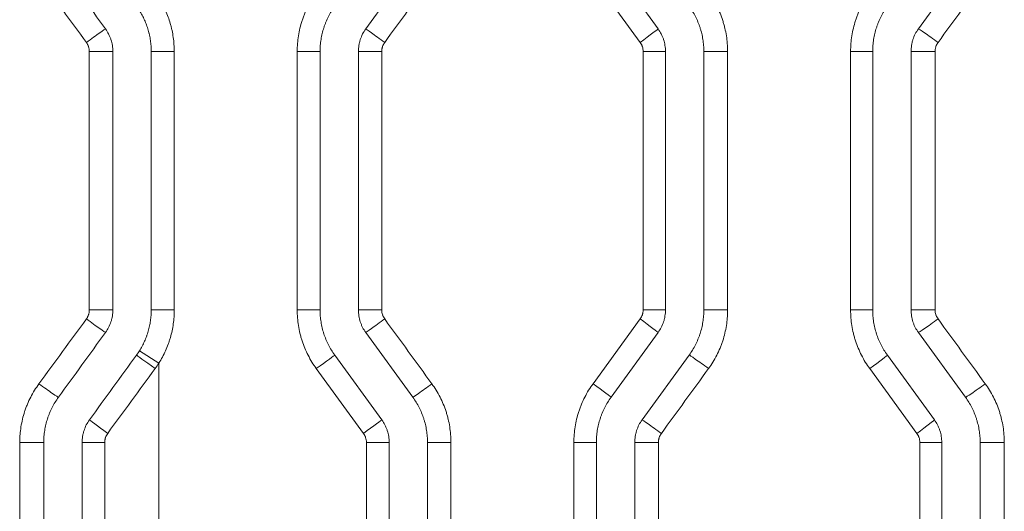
# Model space of a CAD drawing. Header units: millimetres. Extents: x 0 to 594, y 0 to 420.
# Tile 351 of 420: x 306.31 to 312.73, y 334.62 to 337.82. Entities that reach past the tile are written whole.
import ezdxf

# ---------------------------------------------------------------- set-up
doc = ezdxf.new("R2010")
doc.units = ezdxf.units.MM
doc.layers.add('1', color=7, linetype='Continuous', true_color=0xffffff)

msp = doc.modelspace()

# ---------------------------------------------------------------- linework, layer by layer
at = {"layer": '1', "color": 155, "linetype": 'Continuous', "lineweight": 13}
for p, q in [((308.8749, 338.1844), (308.5681, 337.7622)), ((310.1659, 338.1844), (310.4726, 337.7622)), ((312.4749, 338.1844), (312.1681, 337.7622)), ((310.3556, 337.674), (310.0484, 338.0962)), ((307.1704, 335.9301), (307.1704, 337.6152)), ((307.1704, 337.6152), (307.3205, 337.6152)), ((307.3205, 337.6152), (307.3205, 335.9301)), ((308.2704, 337.6152), (308.1216, 337.6152)), ((308.1216, 335.9301), (308.1216, 337.6152)), ((308.2704, 337.6152), (308.2704, 335.9301)), ((308.5204, 337.6152), (308.5204, 335.9301)), ((308.5204, 337.6152), (308.6723, 337.6152)), ((308.6723, 337.6152), (308.6723, 335.9301)), ((310.5204, 337.6152), (310.3747, 337.6152)), ((310.3747, 335.9301), (310.3747, 337.6152)), ((310.5204, 337.6152), (310.5204, 335.9301)), ((310.7704, 337.6152), (310.7704, 335.9301)), ((310.7704, 337.6152), (310.9254, 337.6152)), ((310.9254, 337.6152), (310.9254, 335.9301)), ((311.8704, 337.6152), (311.7265, 337.6152)), ((311.7265, 335.9301), (311.7265, 337.6152)), ((311.8704, 337.6152), (311.8704, 335.9301)), ((312.1204, 337.6152), (312.1204, 335.9301)), ((312.1204, 337.6152), (312.2771, 337.6152)), ((312.2771, 337.6152), (312.2771, 335.9301)), ((307.1704, 335.9301), (307.3205, 335.9301)), ((308.2704, 335.9301), (308.1216, 335.9301)), ((308.5204, 335.9301), (308.6723, 335.9301)), ((310.5204, 335.9301), (310.3747, 335.9301)), ((310.7704, 335.9301), (310.9254, 335.9301)), ((311.8704, 335.9301), (311.7265, 335.9301)), ((312.1204, 335.9301), (312.2771, 335.9301)), ((310.0484, 335.4491), (310.3556, 335.8714)), ((308.5681, 335.7832), (308.8749, 335.361)), ((310.4726, 335.7832), (310.1659, 335.361)), ((312.1681, 335.7832), (312.4749, 335.361)), ((307.0934, 335.6637), (307.2204, 335.5837)), ((308.3659, 335.6362), (308.6726, 335.214)), ((310.6749, 335.6362), (310.3681, 335.214)), ((311.9659, 335.6362), (312.2726, 335.214)), ((308.5531, 335.1259), (308.2459, 335.5481)), ((312.158, 335.1259), (311.8508, 335.5481)), ((308.7204, 335.0671), (308.5722, 335.0671)), ((308.5722, 333.3795), (308.5722, 335.0671)), ((308.7204, 335.0671), (308.7204, 333.3795)), ((308.9704, 335.0671), (308.9704, 333.3795)), ((308.9704, 335.0671), (309.123, 335.0671)), ((309.123, 335.0671), (309.123, 333.3795)), ((310.0704, 335.0671), (309.9241, 335.0671)), ((309.9241, 333.3795), (309.9241, 335.0671)), ((310.0704, 335.0671), (310.0704, 333.3795)), ((310.3204, 335.0671), (310.3204, 333.3795)), ((310.3204, 335.0671), (310.4748, 335.0671)), ((310.4748, 335.0671), (310.4748, 333.3795)), ((312.3204, 335.0671), (312.1772, 335.0671)), ((312.1772, 333.3795), (312.1772, 335.0671)), ((312.3204, 335.0671), (312.3204, 333.3795)), ((312.5704, 335.0671), (312.5704, 333.3795)), ((312.5704, 335.0671), (312.7277, 335.0671)), ((312.7277, 335.0671), (312.7277, 333.3795))]:
    msp.add_line(p, q, dxfattribs=at)
for centre, major_axis, ratio, start_param, end_param in [((306.7513, 337.674), (0.1214, 0.0882), 0.012385, 0.015001, 1.588018), ((308.6895, 337.674), (-0.1214, 0.0882), 0.007895, 4.701522, 6.272767), ((310.3513, 337.674), (0.1214, 0.0882), 0.01683, 4.735549, 6.283185), ((312.2893, 337.6739), (-0.1214, 0.0882), 0.027259, 4.674886, 6.246131), ((306.7704, 337.6152), (0.15, 0), 0.000104, 4.692012, 6.266169), ((306.7704, 335.9301), (0.15, 0), 0.000318, 4.690743, 6.26501), ((306.7513, 335.8714), (0.1214, -0.0882), 0.013564, 4.694316, 6.267296), ((308.6895, 335.8714), (-0.1214, -0.0882), 0.007895, 0.010418, 1.581663), ((310.3513, 335.8714), (0.1214, -0.0882), 0.01683, 0, 1.547636), ((312.2893, 335.8714), (-0.1214, -0.0882), 0.027259, 0.037054, 1.608299), ((307.1962, 335.5481), (-0.1214, 0.0882), 0.000746, 0, 1.569772), ((308.2445, 335.5481), (0.1214, 0.0882), 0.005504, 4.719964, 6.283185), ((310.7961, 335.548), (-0.1214, 0.0882), 0.019223, 4.685937, 6.257181), ((311.8445, 335.5481), (0.1214, 0.0882), 0.024865, 4.746599, 6.283185), ((306.4446, 335.4492), (0.1214, -0.0882), 0.022553, 4.682967, 6.255822), ((308.9962, 335.4491), (-0.1214, -0.0882), 0.009544, 0.012687, 1.583932), ((310.0445, 335.4491), (0.1214, -0.0882), 0.01518, 0, 1.549905), ((312.596, 335.4492), (-0.1214, -0.0882), 0.028911, 0.039325, 1.61057), ((306.8895, 335.1259), (-0.1214, 0.0882), 0.010259, 0, 1.557124), ((308.5513, 335.1259), (0.1214, 0.0882), 0.007153, 4.722233, 6.283185), ((310.4894, 335.1258), (-0.1214, 0.0882), 0.017573, 4.688206, 6.259451), ((312.1513, 335.1259), (0.1214, 0.0882), 0.026516, 4.74887, 6.283185), ((306.3205, 335.0671), (0.15, 0), 0.00139, 4.669101, 6.243186), ((306.8704, 335.0671), (-0.15, 0), 0.000298, 0, 1.552688)]:
    msp.add_ellipse(centre, major_axis=major_axis, ratio=ratio, start_param=start_param, end_param=end_param, dxfattribs=at)
for points in [[(306.8726, 337.7622), (306.7704, 337.9029), (306.6681, 338.0437), (306.5659, 338.1844)], [(306.7481, 337.674), (306.6452, 337.8147), (306.5423, 337.9555), (306.4393, 338.0962)], [(308.9986, 338.0962), (308.8963, 337.9555), (308.7939, 337.8147), (308.6915, 337.674)], [(312.6034, 338.0962), (312.501, 337.9554), (312.3986, 337.8147), (312.2962, 337.6739)], [(306.7671, 335.9301), (306.7672, 336.4918), (306.7673, 337.0535), (306.7673, 337.6152)], [(306.9204, 335.9301), (306.9204, 336.4918), (306.9204, 337.0535), (306.9204, 337.6152)], [(306.439, 335.449), (306.542, 335.5898), (306.6449, 335.7305), (306.7479, 335.8713)], [(308.6915, 335.8714), (308.7939, 335.7306), (308.8963, 335.5899), (308.9986, 335.4491)], [(312.2962, 335.8714), (312.3986, 335.7307), (312.501, 335.5899), (312.6034, 335.4492)], [(306.5659, 335.361), (306.6681, 335.5017), (306.7704, 335.6424), (306.8726, 335.7832)], [(307.0749, 335.6362), (307.0814, 335.6452), (307.0876, 335.6544), (307.0934, 335.6637)], [(306.7681, 335.214), (306.8704, 335.3548), (306.9726, 335.4955), (307.0749, 335.6362)], [(307.2204, 335.5837), (307.2127, 335.5716), (307.2046, 335.5597), (307.196, 335.5481)], [(307.196, 335.5481), (307.093, 335.4073), (306.9899, 335.2666), (306.8869, 335.1258)], [(310.801, 335.548), (310.6987, 335.4073), (310.5963, 335.2666), (310.4939, 335.1258)], [(306.3137, 334.2233), (306.3138, 334.5045), (306.3139, 334.7857), (306.314, 335.0669)], [(306.4704, 334.2233), (306.4704, 334.5046), (306.4704, 334.7858), (306.4704, 335.0671)], [(306.7204, 334.2233), (306.7204, 334.5046), (306.7204, 334.7858), (306.7204, 335.0671)], [(306.8677, 335.067), (306.8676, 334.7858), (306.8675, 334.5045), (306.8674, 334.2233)]]:
    msp.add_open_spline(points, degree=3, dxfattribs=at)
for points, knots in [([(307.2204, 337.9616), (307.2285, 337.9487), (307.2362, 337.9355), (307.2506, 337.9087), (307.264, 337.8815), (307.2811, 337.8395), (307.2906, 337.8107), (307.2969, 337.7888), (307.2999, 337.7777), (307.3026, 337.7666), (307.3044, 337.7591), (307.3052, 337.7554), (307.3092, 337.7367), (307.3146, 337.7066), (307.3194, 337.6611), (307.3205, 337.6306), (307.3205, 337.6152)], [0, 0, 0, 0, 0.125, 0.125, 0.25, 0.375, 0.5, 0.5, 0.5625, 0.59375, 0.59375, 0.625, 0.625, 0.75, 0.875, 1, 1, 1, 1]), ([(308.1216, 337.6152), (308.1216, 337.6324), (308.1223, 337.6494), (308.125, 337.6833), (308.129, 337.7169), (308.1356, 337.7501), (308.1435, 337.7831), (308.1481, 337.7995), (308.1547, 337.8198), (308.156, 337.8239), (308.1589, 337.832), (308.1603, 337.836), (308.1647, 337.8481), (308.1679, 337.856), (308.1777, 337.8797), (308.1919, 337.9105), (308.2085, 337.9402), (308.2263, 337.9692), (308.2358, 337.9834), (308.2459, 337.9973)], [0, 0, 0, 0, 0.125, 0.125, 0.25, 0.375, 0.375, 0.5, 0.5, 0.53125, 0.53125, 0.5625, 0.5625, 0.625, 0.625, 0.75, 0.875, 0.875, 1, 1, 1, 1]), ([(310.801, 337.9973), (310.8111, 337.9834), (310.8206, 337.9692), (310.8384, 337.9403), (310.855, 337.9107), (310.8692, 337.88), (310.8822, 337.8487), (310.8881, 337.8327), (310.8947, 337.8124), (310.896, 337.8083), (310.8985, 337.8001), (310.8997, 337.796), (310.9032, 337.7836), (310.9054, 337.7753), (310.9113, 337.7505), (310.918, 337.7171), (310.922, 337.6834), (310.9247, 337.6494), (310.9254, 337.6324), (310.9254, 337.6152)], [0, 0, 0, 0, 0.125, 0.125, 0.25, 0.375, 0.375, 0.5, 0.5, 0.53125, 0.53125, 0.5625, 0.5625, 0.625, 0.625, 0.75, 0.875, 0.875, 1, 1, 1, 1]), ([(311.7265, 337.6152), (311.7265, 337.6324), (311.7272, 337.6494), (311.7299, 337.6833), (311.7339, 337.717), (311.7405, 337.7502), (311.7484, 337.7831), (311.753, 337.7995), (311.7596, 337.8199), (311.761, 337.8239), (311.7638, 337.832), (311.7652, 337.8361), (311.7697, 337.8481), (311.7728, 337.8561), (311.7826, 337.8797), (311.7969, 337.9106), (311.8135, 337.9402), (311.8313, 337.9692), (311.8408, 337.9834), (311.8508, 337.9973)], [0, 0, 0, 0, 0.125, 0.125, 0.25, 0.375, 0.375, 0.5, 0.5, 0.53125, 0.53125, 0.5625, 0.5625, 0.625, 0.625, 0.75, 0.875, 0.875, 1, 1, 1, 1]), ([(308.3659, 337.9091), (308.3581, 337.8984), (308.3508, 337.8875), (308.3371, 337.8652), (308.3244, 337.8424), (308.3134, 337.8186), (308.3059, 337.8004), (308.3035, 337.7943), (308.3001, 337.7851), (308.299, 337.782), (308.2968, 337.7757), (308.2958, 337.7726), (308.2907, 337.757), (308.2872, 337.7444), (308.2811, 337.719), (308.276, 337.6935), (308.2729, 337.6676), (308.2709, 337.6415), (308.2704, 337.6284), (308.2704, 337.6152)], [0, 0, 0, 0, 0.125, 0.125, 0.25, 0.375, 0.375, 0.4375, 0.4375, 0.46875, 0.46875, 0.5, 0.5, 0.625, 0.625, 0.75, 0.875, 0.875, 1, 1, 1, 1]), ([(310.6749, 337.9091), (310.6826, 337.8984), (310.6899, 337.8875), (310.7036, 337.8652), (310.7163, 337.8425), (310.7272, 337.8189), (310.7372, 337.7948), (310.7417, 337.7825), (310.7468, 337.7669), (310.7478, 337.7637), (310.7497, 337.7574), (310.7507, 337.7542), (310.7533, 337.7447), (310.755, 337.7384), (310.7596, 337.7192), (310.7647, 337.6936), (310.7678, 337.6676), (310.7698, 337.6415), (310.7704, 337.6284), (310.7704, 337.6152)], [0, 0, 0, 0, 0.125, 0.125, 0.25, 0.375, 0.375, 0.5, 0.5, 0.53125, 0.53125, 0.5625, 0.5625, 0.625, 0.625, 0.75, 0.875, 0.875, 1, 1, 1, 1]), ([(311.9659, 337.9091), (311.9581, 337.8984), (311.9508, 337.8875), (311.9371, 337.8652), (311.9244, 337.8424), (311.9134, 337.8186), (311.9059, 337.8005), (311.9035, 337.7944), (311.9001, 337.7851), (311.899, 337.782), (311.8968, 337.7757), (311.8958, 337.7726), (311.8907, 337.757), (311.8872, 337.7444), (311.8811, 337.719), (311.876, 337.6935), (311.8729, 337.6676), (311.8709, 337.6415), (311.8704, 337.6284), (311.8704, 337.6152)], [0, 0, 0, 0, 0.125, 0.125, 0.25, 0.375, 0.375, 0.4375, 0.4375, 0.46875, 0.46875, 0.5, 0.5, 0.625, 0.625, 0.75, 0.875, 0.875, 1, 1, 1, 1]), ([(307.1704, 337.6152), (307.1704, 337.627), (307.1695, 337.6505), (307.1658, 337.6855), (307.1617, 337.7086), (307.1586, 337.723), (307.158, 337.7259), (307.1566, 337.7316), (307.1546, 337.7402), (307.1523, 337.7487), (307.1474, 337.7656), (307.1401, 337.7877), (307.1269, 337.82), (307.1115, 337.8514), (307.0997, 337.8717), (307.0934, 337.8817)], [0, 0, 0, 0, 0.125, 0.25, 0.375, 0.375, 0.40625, 0.40625, 0.4375, 0.5, 0.5, 0.625, 0.75, 0.875, 1, 1, 1, 1]), ([(306.9204, 337.6152), (306.9204, 337.6284), (306.9193, 337.6414), (306.9153, 337.6671), (306.9122, 337.6798), (306.9072, 337.6955), (306.9061, 337.6986), (306.9038, 337.7048), (306.9026, 337.7078), (306.8988, 337.7169), (306.8961, 337.7229), (306.8872, 337.7403), (306.8804, 337.7515), (306.8726, 337.7622)], [0, 0, 0, 0, 0.25, 0.25, 0.5, 0.5, 0.5625, 0.5625, 0.625, 0.625, 0.75, 0.75, 1, 1, 1, 1]), ([(308.5681, 337.7622), (308.5604, 337.7515), (308.5535, 337.7403), (308.5417, 337.7171), (308.5367, 337.7051), (308.5316, 337.6895), (308.5307, 337.6863), (308.5289, 337.68), (308.528, 337.6768), (308.5258, 337.6672), (308.5245, 337.6608), (308.5214, 337.6415), (308.5204, 337.6284), (308.5204, 337.6152)], [0, 0, 0, 0, 0.25, 0.25, 0.5, 0.5, 0.5625, 0.5625, 0.625, 0.625, 0.75, 0.75, 1, 1, 1, 1]), ([(310.4726, 337.7622), (310.4804, 337.7515), (310.4872, 337.7403), (310.4961, 337.7229), (310.4988, 337.7169), (310.5026, 337.7078), (310.5038, 337.7048), (310.5061, 337.6986), (310.5072, 337.6955), (310.5122, 337.6798), (310.5153, 337.6671), (310.5193, 337.6414), (310.5204, 337.6284), (310.5204, 337.6152)], [0, 0, 0, 0, 0.25, 0.25, 0.375, 0.375, 0.4375, 0.4375, 0.5, 0.5, 0.75, 0.75, 1, 1, 1, 1]), ([(312.1681, 337.7622), (312.1604, 337.7515), (312.1535, 337.7403), (312.1417, 337.7172), (312.1367, 337.7051), (312.1316, 337.6895), (312.1307, 337.6863), (312.1289, 337.68), (312.128, 337.6768), (312.1258, 337.6672), (312.1245, 337.6608), (312.1214, 337.6415), (312.1204, 337.6284), (312.1204, 337.6152)], [0, 0, 0, 0, 0.25, 0.25, 0.5, 0.5, 0.5625, 0.5625, 0.625, 0.625, 0.75, 0.75, 1, 1, 1, 1]), ([(306.7673, 337.6152), (306.7673, 337.6205), (306.7669, 337.6257), (306.7653, 337.636), (306.7641, 337.6411), (306.762, 337.6473), (306.7616, 337.6486), (306.7607, 337.651), (306.7592, 337.6547), (306.7576, 337.6583), (306.754, 337.6652), (306.7512, 337.6697), (306.7481, 337.674)], [0, 0, 0, 0, 0.25, 0.25, 0.5, 0.5, 0.5625, 0.5625, 0.625, 0.75, 0.75, 1, 1, 1, 1]), ([(308.6915, 337.674), (308.6899, 337.6719), (308.6885, 337.6697), (308.6857, 337.6652), (308.6844, 337.6629), (308.6809, 337.656), (308.6789, 337.6512), (308.6769, 337.6449), (308.6765, 337.6437), (308.6758, 337.6411), (308.6748, 337.6373), (308.674, 337.6335), (308.6728, 337.6257), (308.6723, 337.6205), (308.6723, 337.6152)], [0, 0, 0, 0, 0.125, 0.125, 0.25, 0.25, 0.5, 0.5, 0.5625, 0.5625, 0.625, 0.75, 0.75, 1, 1, 1, 1]), ([(310.3747, 337.6152), (310.3747, 337.6205), (310.3743, 337.6257), (310.3726, 337.636), (310.3714, 337.6411), (310.3694, 337.6473), (310.369, 337.6486), (310.368, 337.651), (310.3666, 337.6547), (310.365, 337.6583), (310.3614, 337.6653), (310.3587, 337.6697), (310.3556, 337.674)], [0, 0, 0, 0, 0.25, 0.25, 0.5, 0.5, 0.5625, 0.5625, 0.625, 0.75, 0.75, 1, 1, 1, 1]), ([(312.2962, 337.6739), (312.2955, 337.6729), (312.2947, 337.6718), (312.2933, 337.6696), (312.2911, 337.6663), (312.2892, 337.6629), (312.2857, 337.6559), (312.2837, 337.6511), (312.2812, 337.6437), (312.2805, 337.6411), (312.2793, 337.636), (312.2788, 337.6334), (312.2776, 337.6257), (312.2771, 337.6205), (312.2771, 337.6152)], [0, 0, 0, 0, 0.0625, 0.0625, 0.125, 0.25, 0.25, 0.5, 0.5, 0.625, 0.625, 0.75, 0.75, 1, 1, 1, 1]), ([(306.7479, 335.8713), (306.7495, 335.8734), (306.7509, 335.8756), (306.7537, 335.8801), (306.755, 335.8824), (306.7585, 335.8893), (306.7605, 335.8941), (306.7626, 335.9004), (306.763, 335.9016), (306.7637, 335.9042), (306.7647, 335.908), (306.7655, 335.9118), (306.7667, 335.9196), (306.7671, 335.9248), (306.7671, 335.9301)], [0, 0, 0, 0, 0.125, 0.125, 0.25, 0.25, 0.5, 0.5, 0.5625, 0.5625, 0.625, 0.75, 0.75, 1, 1, 1, 1]), ([(306.8726, 335.7832), (306.8804, 335.7939), (306.8872, 335.805), (306.899, 335.8282), (306.904, 335.8402), (306.9091, 335.8559), (306.9101, 335.859), (306.9119, 335.8654), (306.9127, 335.8686), (306.915, 335.8781), (306.9163, 335.8845), (306.9193, 335.9039), (306.9204, 335.9169), (306.9204, 335.9301)], [0, 0, 0, 0, 0.25, 0.25, 0.5, 0.5, 0.5625, 0.5625, 0.625, 0.625, 0.75, 0.75, 1, 1, 1, 1]), ([(307.0934, 335.6637), (307.0997, 335.6736), (307.1115, 335.694), (307.127, 335.7255), (307.1359, 335.7473), (307.141, 335.7611), (307.1419, 335.7639), (307.1439, 335.7695), (307.1467, 335.7779), (307.1493, 335.7863), (307.1541, 335.8031), (307.1598, 335.8258), (307.1659, 335.8601), (307.1683, 335.8833), (307.17, 335.9066), (307.1704, 335.9183), (307.1704, 335.9301)], [0, 0, 0, 0, 0.125, 0.25, 0.375, 0.375, 0.40625, 0.40625, 0.4375, 0.5, 0.5, 0.625, 0.75, 0.875, 0.875, 1, 1, 1, 1]), ([(307.3205, 335.9301), (307.3205, 335.9148), (307.32, 335.8996), (307.3178, 335.8692), (307.3146, 335.8391), (307.3067, 335.7944), (307.2993, 335.765), (307.293, 335.7431), (307.2897, 335.7322), (307.286, 335.7213), (307.2835, 335.714), (307.2822, 335.7104), (307.2756, 335.6924), (307.2641, 335.6642), (307.2439, 335.6231), (307.2285, 335.5967), (307.2204, 335.5837)], [0, 0, 0, 0, 0.125, 0.125, 0.25, 0.375, 0.5, 0.5, 0.5625, 0.59375, 0.59375, 0.625, 0.625, 0.75, 0.875, 1, 1, 1, 1]), ([(308.2459, 335.5481), (308.2358, 335.562), (308.2263, 335.5761), (308.2086, 335.6051), (308.192, 335.6347), (308.1778, 335.6654), (308.1648, 335.6967), (308.1589, 335.7127), (308.1522, 335.733), (308.151, 335.7371), (308.1485, 335.7453), (308.1473, 335.7494), (308.1438, 335.7617), (308.1416, 335.77), (308.1356, 335.7949), (308.129, 335.8282), (308.125, 335.862), (308.1223, 335.8959), (308.1216, 335.913), (308.1216, 335.9301)], [0, 0, 0, 0, 0.125, 0.125, 0.25, 0.375, 0.375, 0.5, 0.5, 0.53125, 0.53125, 0.5625, 0.5625, 0.625, 0.625, 0.75, 0.875, 0.875, 1, 1, 1, 1]), ([(308.2704, 335.9301), (308.2704, 335.9169), (308.2709, 335.9038), (308.273, 335.8777), (308.276, 335.8518), (308.2811, 335.8261), (308.2857, 335.807), (308.2874, 335.8006), (308.2901, 335.7911), (308.291, 335.788), (308.2929, 335.7816), (308.2939, 335.7785), (308.299, 335.7629), (308.3035, 335.7506), (308.3135, 335.7265), (308.3244, 335.7029), (308.3372, 335.6801), (308.3508, 335.6578), (308.3581, 335.6469), (308.3659, 335.6362)], [0, 0, 0, 0, 0.125, 0.125, 0.25, 0.375, 0.375, 0.4375, 0.4375, 0.46875, 0.46875, 0.5, 0.5, 0.625, 0.625, 0.75, 0.875, 0.875, 1, 1, 1, 1]), ([(308.5204, 335.9301), (308.5204, 335.9169), (308.5214, 335.9039), (308.5255, 335.8782), (308.5285, 335.8655), (308.5336, 335.8499), (308.5347, 335.8468), (308.5369, 335.8406), (308.5381, 335.8375), (308.5419, 335.8284), (308.5446, 335.8225), (308.5535, 335.805), (308.5604, 335.7939), (308.5681, 335.7832)], [0, 0, 0, 0, 0.25, 0.25, 0.5, 0.5, 0.5625, 0.5625, 0.625, 0.625, 0.75, 0.75, 1, 1, 1, 1]), ([(308.6723, 335.9301), (308.6723, 335.9249), (308.6728, 335.9196), (308.6744, 335.9094), (308.6756, 335.9043), (308.6776, 335.898), (308.6781, 335.8968), (308.679, 335.8943), (308.6804, 335.8906), (308.6821, 335.8871), (308.6856, 335.8801), (308.6884, 335.8756), (308.6915, 335.8714)], [0, 0, 0, 0, 0.25, 0.25, 0.5, 0.5, 0.5625, 0.5625, 0.625, 0.75, 0.75, 1, 1, 1, 1]), ([(310.3556, 335.8714), (310.3587, 335.8756), (310.3614, 335.8801), (310.3661, 335.8894), (310.3681, 335.8942), (310.3702, 335.9004), (310.3706, 335.9017), (310.3713, 335.9042), (310.3723, 335.908), (310.373, 335.9119), (310.3743, 335.9196), (310.3747, 335.9249), (310.3747, 335.9301)], [0, 0, 0, 0, 0.25, 0.25, 0.5, 0.5, 0.5625, 0.5625, 0.625, 0.75, 0.75, 1, 1, 1, 1]), ([(310.5204, 335.9301), (310.5204, 335.9169), (310.5193, 335.9039), (310.5163, 335.8845), (310.515, 335.8781), (310.5127, 335.8686), (310.5119, 335.8654), (310.5101, 335.859), (310.5091, 335.8559), (310.504, 335.8402), (310.499, 335.8282), (310.4872, 335.805), (310.4804, 335.7939), (310.4726, 335.7832)], [0, 0, 0, 0, 0.25, 0.25, 0.375, 0.375, 0.4375, 0.4375, 0.5, 0.5, 0.75, 0.75, 1, 1, 1, 1]), ([(310.7704, 335.9301), (310.7704, 335.9169), (310.7698, 335.9038), (310.7678, 335.8778), (310.7647, 335.8519), (310.7597, 335.8264), (310.7536, 335.801), (310.75, 335.7884), (310.745, 335.7727), (310.7439, 335.7696), (310.7418, 335.7634), (310.7406, 335.7603), (310.7372, 335.751), (310.7348, 335.7449), (310.7273, 335.7267), (310.7164, 335.703), (310.7036, 335.6802), (310.6899, 335.6578), (310.6826, 335.6469), (310.6749, 335.6362)], [0, 0, 0, 0, 0.125, 0.125, 0.25, 0.375, 0.375, 0.5, 0.5, 0.53125, 0.53125, 0.5625, 0.5625, 0.625, 0.625, 0.75, 0.875, 0.875, 1, 1, 1, 1]), ([(310.9254, 335.9301), (310.9254, 335.9258), (310.9253, 335.9216), (310.9251, 335.913), (310.9248, 335.9002), (310.924, 335.8874), (310.922, 335.862), (310.918, 335.8284), (310.9114, 335.7952), (310.9035, 335.7622), (310.8989, 335.7458), (310.8923, 335.7255), (310.8909, 335.7214), (310.8881, 335.7133), (310.8867, 335.7093), (310.8822, 335.6973), (310.8791, 335.6893), (310.8693, 335.6657), (310.855, 335.6348), (310.8384, 335.6051), (310.8206, 335.5761), (310.8111, 335.5619), (310.801, 335.548)], [0, 0, 0, 0, 0.03125, 0.03125, 0.0625, 0.125, 0.125, 0.25, 0.375, 0.375, 0.5, 0.5, 0.53125, 0.53125, 0.5625, 0.5625, 0.625, 0.625, 0.75, 0.875, 0.875, 1, 1, 1, 1]), ([(311.8508, 335.5481), (311.8408, 335.562), (311.8313, 335.5761), (311.8135, 335.6051), (311.7969, 335.6346), (311.7827, 335.6654), (311.7697, 335.6967), (311.7638, 335.7126), (311.7572, 335.733), (311.7559, 335.7371), (311.7534, 335.7453), (311.7522, 335.7494), (311.7487, 335.7617), (311.7465, 335.77), (311.7406, 335.7949), (311.7339, 335.8282), (311.7299, 335.862), (311.7272, 335.8959), (311.7265, 335.913), (311.7265, 335.9301)], [0, 0, 0, 0, 0.125, 0.125, 0.25, 0.375, 0.375, 0.5, 0.5, 0.53125, 0.53125, 0.5625, 0.5625, 0.625, 0.625, 0.75, 0.875, 0.875, 1, 1, 1, 1]), ([(311.8704, 335.9301), (311.8704, 335.9169), (311.8709, 335.9038), (311.873, 335.8777), (311.876, 335.8518), (311.8811, 335.8261), (311.8857, 335.807), (311.8874, 335.8006), (311.8901, 335.7911), (311.891, 335.7879), (311.8929, 335.7816), (311.8939, 335.7785), (311.899, 335.7628), (311.9035, 335.7506), (311.9135, 335.7265), (311.9244, 335.7028), (311.9372, 335.6801), (311.9508, 335.6578), (311.9581, 335.6469), (311.9659, 335.6362)], [0, 0, 0, 0, 0.125, 0.125, 0.25, 0.375, 0.375, 0.4375, 0.4375, 0.46875, 0.46875, 0.5, 0.5, 0.625, 0.625, 0.75, 0.875, 0.875, 1, 1, 1, 1]), ([(312.1204, 335.9301), (312.1204, 335.9169), (312.1214, 335.9039), (312.1255, 335.8782), (312.1285, 335.8655), (312.1336, 335.8499), (312.1347, 335.8468), (312.1369, 335.8406), (312.1381, 335.8375), (312.1419, 335.8284), (312.1446, 335.8225), (312.1535, 335.805), (312.1604, 335.7939), (312.1681, 335.7832)], [0, 0, 0, 0, 0.25, 0.25, 0.5, 0.5, 0.5625, 0.5625, 0.625, 0.625, 0.75, 0.75, 1, 1, 1, 1]), ([(312.2771, 335.9301), (312.2771, 335.9249), (312.278, 335.9144), (312.2804, 335.9043), (312.2829, 335.8968), (312.2838, 335.8943), (312.2858, 335.8895), (312.2869, 335.8871), (312.2904, 335.8801), (312.2931, 335.8757), (312.2962, 335.8714)], [0, 0, 0, 0, 0.25, 0.5, 0.5, 0.625, 0.625, 0.75, 0.75, 1, 1, 1, 1]), ([(307.2204, 335.5837), (307.2204, 335.5261), (307.2204, 335.0726), (307.2204, 334.6191), (307.2204, 334.2233)], [0, 0, 0, 0, 0.127109, 1, 1, 1, 1]), ([(306.314, 335.0669), (306.314, 335.0712), (306.314, 335.0755), (306.3142, 335.084), (306.3146, 335.0969), (306.3154, 335.1096), (306.3174, 335.135), (306.3214, 335.1687), (306.3281, 335.2019), (306.336, 335.2349), (306.3407, 335.2513), (306.3473, 335.2716), (306.3487, 335.2757), (306.3515, 335.2838), (306.353, 335.2878), (306.3575, 335.2999), (306.3606, 335.3078), (306.3705, 335.3315), (306.3848, 335.3624), (306.4015, 335.392), (306.4194, 335.421), (306.4289, 335.4352), (306.439, 335.449)], [0, 0, 0, 0, 0.03125, 0.03125, 0.0625, 0.125, 0.125, 0.25, 0.375, 0.375, 0.5, 0.5, 0.53125, 0.53125, 0.5625, 0.5625, 0.625, 0.625, 0.75, 0.875, 0.875, 1, 1, 1, 1]), ([(308.9986, 335.4491), (309.0087, 335.4353), (309.0182, 335.4211), (309.036, 335.3921), (309.0526, 335.3626), (309.0668, 335.3318), (309.0798, 335.3005), (309.0857, 335.2845), (309.0923, 335.2642), (309.0936, 335.2601), (309.0961, 335.2519), (309.0973, 335.2478), (309.1008, 335.2355), (309.103, 335.2272), (309.1089, 335.2023), (309.1156, 335.169), (309.1196, 335.1352), (309.1223, 335.1013), (309.123, 335.0842), (309.123, 335.0671)], [0, 0, 0, 0, 0.125, 0.125, 0.25, 0.375, 0.375, 0.5, 0.5, 0.53125, 0.53125, 0.5625, 0.5625, 0.625, 0.625, 0.75, 0.875, 0.875, 1, 1, 1, 1]), ([(309.9241, 335.0671), (309.9241, 335.0842), (309.9247, 335.1013), (309.9274, 335.1352), (309.9314, 335.1688), (309.938, 335.202), (309.9459, 335.235), (309.9505, 335.2514), (309.9571, 335.2717), (309.9585, 335.2758), (309.9613, 335.2839), (309.9628, 335.2879), (309.9672, 335.3), (309.9703, 335.3079), (309.9801, 335.3315), (309.9944, 335.3624), (310.011, 335.392), (310.0288, 335.4211), (310.0383, 335.4353), (310.0484, 335.4491)], [0, 0, 0, 0, 0.125, 0.125, 0.25, 0.375, 0.375, 0.5, 0.5, 0.53125, 0.53125, 0.5625, 0.5625, 0.625, 0.625, 0.75, 0.875, 0.875, 1, 1, 1, 1]), ([(312.6034, 335.4492), (312.6135, 335.4353), (312.623, 335.4211), (312.6408, 335.3922), (312.6573, 335.3626), (312.6715, 335.3319), (312.6845, 335.3005), (312.6905, 335.2846), (312.6971, 335.2642), (312.6984, 335.2601), (312.7009, 335.2519), (312.7021, 335.2478), (312.7056, 335.2355), (312.7077, 335.2272), (312.7137, 335.2023), (312.7204, 335.169), (312.7244, 335.1352), (312.727, 335.1013), (312.7277, 335.0842), (312.7277, 335.0671)], [0, 0, 0, 0, 0.125, 0.125, 0.25, 0.375, 0.375, 0.5, 0.5, 0.53125, 0.53125, 0.5625, 0.5625, 0.625, 0.625, 0.75, 0.875, 0.875, 1, 1, 1, 1]), ([(306.4704, 335.0671), (306.4704, 335.0803), (306.4709, 335.0934), (306.4729, 335.1194), (306.476, 335.1453), (306.4811, 335.1709), (306.4872, 335.1962), (306.4907, 335.2088), (306.4958, 335.2245), (306.4968, 335.2276), (306.499, 335.2338), (306.5001, 335.2369), (306.5035, 335.2462), (306.5059, 335.2523), (306.5134, 335.2705), (306.5244, 335.2942), (306.5371, 335.317), (306.5508, 335.3394), (306.5581, 335.3503), (306.5659, 335.361)], [0, 0, 0, 0, 0.125, 0.125, 0.25, 0.375, 0.375, 0.5, 0.5, 0.53125, 0.53125, 0.5625, 0.5625, 0.625, 0.625, 0.75, 0.875, 0.875, 1, 1, 1, 1]), ([(308.8749, 335.361), (308.8826, 335.3503), (308.8899, 335.3394), (308.9036, 335.3171), (308.9163, 335.2944), (308.9272, 335.2707), (308.9372, 335.2466), (308.9417, 335.2343), (308.9468, 335.2187), (308.9478, 335.2156), (308.9497, 335.2093), (308.9507, 335.2061), (308.9533, 335.1966), (308.955, 335.1902), (308.9596, 335.1711), (308.9647, 335.1454), (308.9678, 335.1195), (308.9698, 335.0934), (308.9704, 335.0803), (308.9704, 335.0671)], [0, 0, 0, 0, 0.125, 0.125, 0.25, 0.375, 0.375, 0.5, 0.5, 0.53125, 0.53125, 0.5625, 0.5625, 0.625, 0.625, 0.75, 0.875, 0.875, 1, 1, 1, 1]), ([(310.1659, 335.361), (310.1581, 335.3503), (310.1508, 335.3394), (310.1371, 335.317), (310.1244, 335.2942), (310.1134, 335.2705), (310.1059, 335.2523), (310.1035, 335.2462), (310.1001, 335.2369), (310.099, 335.2338), (310.0968, 335.2276), (310.0958, 335.2245), (310.0907, 335.2088), (310.0872, 335.1962), (310.0811, 335.1709), (310.076, 335.1453), (310.0729, 335.1194), (310.0709, 335.0934), (310.0704, 335.0803), (310.0704, 335.0671)], [0, 0, 0, 0, 0.125, 0.125, 0.25, 0.375, 0.375, 0.4375, 0.4375, 0.46875, 0.46875, 0.5, 0.5, 0.625, 0.625, 0.75, 0.875, 0.875, 1, 1, 1, 1]), ([(312.4749, 335.361), (312.4826, 335.3503), (312.4899, 335.3394), (312.5036, 335.3171), (312.5163, 335.2944), (312.5272, 335.2707), (312.5372, 335.2466), (312.5417, 335.2344), (312.5468, 335.2187), (312.5478, 335.2156), (312.5497, 335.2093), (312.5507, 335.2061), (312.5533, 335.1966), (312.555, 335.1902), (312.5596, 335.1711), (312.5647, 335.1455), (312.5678, 335.1195), (312.5698, 335.0934), (312.5704, 335.0803), (312.5704, 335.0671)], [0, 0, 0, 0, 0.125, 0.125, 0.25, 0.375, 0.375, 0.5, 0.5, 0.53125, 0.53125, 0.5625, 0.5625, 0.625, 0.625, 0.75, 0.875, 0.875, 1, 1, 1, 1]), ([(306.7204, 335.0671), (306.7204, 335.0803), (306.7214, 335.0933), (306.7245, 335.1127), (306.7258, 335.1191), (306.728, 335.1287), (306.7289, 335.1318), (306.7307, 335.1382), (306.7316, 335.1413), (306.7367, 335.157), (306.7417, 335.169), (306.7535, 335.1922), (306.7604, 335.2033), (306.7681, 335.214)], [0, 0, 0, 0, 0.25, 0.25, 0.375, 0.375, 0.4375, 0.4375, 0.5, 0.5, 0.75, 0.75, 1, 1, 1, 1]), ([(308.6726, 335.214), (308.6804, 335.2033), (308.6872, 335.1922), (308.6961, 335.1747), (308.6988, 335.1688), (308.7026, 335.1597), (308.7038, 335.1566), (308.7061, 335.1505), (308.7072, 335.1473), (308.7122, 335.1317), (308.7153, 335.119), (308.7193, 335.0933), (308.7204, 335.0803), (308.7204, 335.0671)], [0, 0, 0, 0, 0.25, 0.25, 0.375, 0.375, 0.4375, 0.4375, 0.5, 0.5, 0.75, 0.75, 1, 1, 1, 1]), ([(310.3681, 335.214), (310.3604, 335.2033), (310.3535, 335.1922), (310.3417, 335.169), (310.3367, 335.157), (310.3316, 335.1413), (310.3307, 335.1382), (310.3289, 335.1318), (310.328, 335.1287), (310.3258, 335.1191), (310.3245, 335.1127), (310.3214, 335.0933), (310.3204, 335.0803), (310.3204, 335.0671)], [0, 0, 0, 0, 0.25, 0.25, 0.5, 0.5, 0.5625, 0.5625, 0.625, 0.625, 0.75, 0.75, 1, 1, 1, 1]), ([(312.2726, 335.214), (312.2804, 335.2033), (312.2872, 335.1922), (312.2961, 335.1747), (312.2988, 335.1688), (312.3026, 335.1597), (312.3038, 335.1566), (312.3061, 335.1505), (312.3072, 335.1473), (312.3122, 335.1317), (312.3153, 335.119), (312.3193, 335.0933), (312.3204, 335.0803), (312.3204, 335.0671)], [0, 0, 0, 0, 0.25, 0.25, 0.375, 0.375, 0.4375, 0.4375, 0.5, 0.5, 0.75, 0.75, 1, 1, 1, 1]), ([(306.8869, 335.1258), (306.8838, 335.1215), (306.8783, 335.1126), (306.8743, 335.103), (306.8722, 335.0968), (306.8718, 335.0955), (306.8711, 335.093), (306.8701, 335.0891), (306.8693, 335.0853), (306.8681, 335.0775), (306.8677, 335.0723), (306.8677, 335.067)], [0, 0, 0, 0, 0.25, 0.5, 0.5, 0.5625, 0.5625, 0.625, 0.75, 0.75, 1, 1, 1, 1]), ([(308.5722, 335.0671), (308.5722, 335.0724), (308.5718, 335.0776), (308.5702, 335.0879), (308.569, 335.0929), (308.5669, 335.0992), (308.5665, 335.1004), (308.5656, 335.1029), (308.5641, 335.1066), (308.5625, 335.1101), (308.5589, 335.1171), (308.5562, 335.1216), (308.5531, 335.1259)], [0, 0, 0, 0, 0.25, 0.25, 0.5, 0.5, 0.5625, 0.5625, 0.625, 0.75, 0.75, 1, 1, 1, 1]), ([(310.4939, 335.1258), (310.4931, 335.1248), (310.4923, 335.1237), (310.4909, 335.1215), (310.4888, 335.1182), (310.4869, 335.1148), (310.4833, 335.1078), (310.4813, 335.103), (310.4793, 335.0968), (310.4789, 335.0955), (310.4782, 335.093), (310.4772, 335.0892), (310.4764, 335.0853), (310.4752, 335.0776), (310.4748, 335.0724), (310.4748, 335.0671)], [0, 0, 0, 0, 0.0625, 0.0625, 0.125, 0.25, 0.25, 0.5, 0.5, 0.5625, 0.5625, 0.625, 0.75, 0.75, 1, 1, 1, 1]), ([(312.1772, 335.0671), (312.1772, 335.0724), (312.1767, 335.0776), (312.1751, 335.0879), (312.1739, 335.0929), (312.1719, 335.0992), (312.1714, 335.1004), (312.1705, 335.1029), (312.1691, 335.1066), (312.1674, 335.1101), (312.1639, 335.1171), (312.1611, 335.1216), (312.158, 335.1259)], [0, 0, 0, 0, 0.25, 0.25, 0.5, 0.5, 0.5625, 0.5625, 0.625, 0.75, 0.75, 1, 1, 1, 1])]:
    msp.add_open_spline(points, degree=3, knots=knots, dxfattribs=at)

doc.saveas('drawing.dxf')
